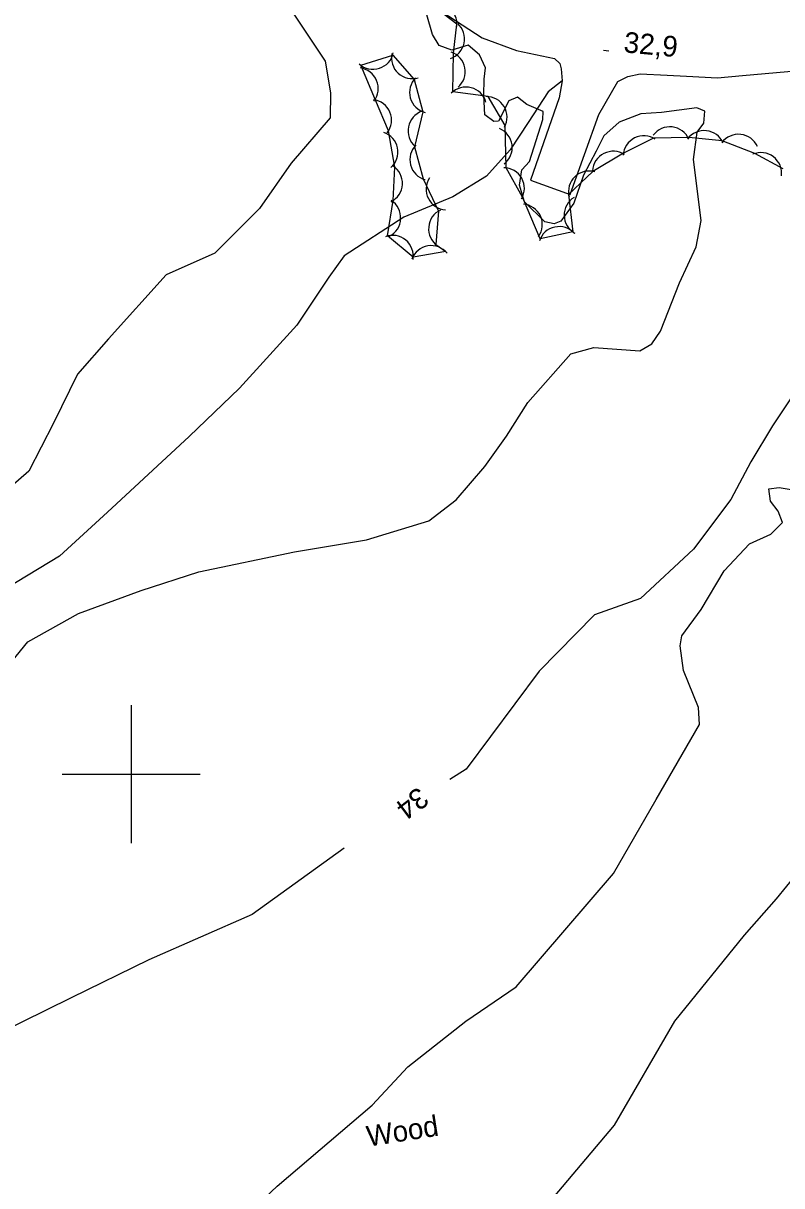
# Model space of a CAD drawing. Extents: x 646142 to 649934, y 5874075 to 5876351.
# Drawn here: x 647384.4 to 647494.4, y 5875740.3 to 5875909 of the extents above; entities that cross this region are included whole.
import ezdxf

# ---------------------------------------------------------------- set-up
doc = ezdxf.new("R2010")
doc.units = 0
for name, color, linetype in [('Niveau 1', 7, 'Continuous'), ('Niveau 2', 7, 'Continuous'), ('Niveau 21', 7, 'Continuous'), ('Niveau 22', 7, 'Continuous'), ('Niveau 3', 7, 'Continuous'), ('Niveau 44', 7, 'Continuous'), ('Niveau 61', 7, 'Continuous')]:
    doc.layers.add(name, color=color, linetype=linetype)

msp = doc.modelspace()

# ---------------------------------------------------------------- linework, layer by layer
at = {"layer": 'Niveau 1'}
msp.add_lwpolyline([(647403.2, 5875947.17), (647403.12, 5875947.12), (647402.94, 5875945.42), (647405.5, 5875941.04), (647408.94, 5875935.42), (647412.02, 5875929.87), (647417, 5875922.61), (647419.89, 5875917.8), (647423.21, 5875910.9), (647428.14, 5875903.52), (647428.93, 5875898.91), (647428.88, 5875895.26), (647423.23, 5875888.67), (647418.62, 5875882.13), (647412.15, 5875875.63), (647405.07, 5875872.48), (647396.74, 5875863.19), (647392.22, 5875858.05), (647388.76, 5875850.93), (647385.17, 5875843.97), (647382.57, 5875841.69)], dxfattribs=at)
at = {"layer": 'Niveau 2'}
for points in [[(647454.44, 5875849.06), (647457.54, 5875853.93), (647463.82, 5875861.03), (647467.13, 5875861.95), (647473.79, 5875861.46), (647475.54, 5875862.45), (647476.8, 5875864.31), (647479.57, 5875871.34), (647482, 5875876.55), (647482.73, 5875880.38), (647481.59, 5875889.22), (647482.13, 5875893.2), (647483.1, 5875894.51), (647483.22, 5875896.26), (647482.08, 5875896.72), (647476.96, 5875896.03), (647473.93, 5875895.84), (647470.82, 5875894.66), (647468.6, 5875892.64), (647467.49, 5875890.45), (647465.63, 5875886.97), (647464.24, 5875882.9), (647462.36, 5875880.29), (647461.37, 5875879.9), (647460.02, 5875880.17), (647457.08, 5875883.1), (647456.33, 5875885.51), (647456.69, 5875887.74), (647457.79, 5875888.95), (647459.73, 5875895.04), (647459.79, 5875896.2), (647457.39, 5875897.23), (647456.08, 5875898.26), (647454.81, 5875897.72), (647453.31, 5875894.8), (647452.62, 5875894.73), (647451.32, 5875895.69), (647451.16, 5875898.57), (647451.22, 5875900.89), (647451.41, 5875902.52), (647450.54, 5875904.4), (647448.9, 5875905.8), (647446.55, 5875905.1), (647444.7, 5875905.78), (647443.74, 5875907.36), (647442.89, 5875910.22)], [(647498.3, 5875858.4), (647493.08, 5875850.56), (647489.91, 5875845.34), (647486.99, 5875839.86), (647481.6, 5875832.64), (647473.9, 5875825.52), (647467.24, 5875823.12)], [(647368.05, 5875800.32), (647371.93, 5875801.29), (647376.5, 5875806.37), (647382.05, 5875815.58), (647385.03, 5875819.23), (647392.35, 5875823.32), (647401.47, 5875826.67), (647409.84, 5875829.37), (647423.72, 5875832.27), (647434.14, 5875834.02), (647443.2, 5875836.78), (647447.16, 5875839.84), (647451.3, 5875844.64), (647454.44, 5875849.06)], [(647482.47, 5875807.2), (647482.34, 5875809.66), (647480.16, 5875815.07), (647479.65, 5875818.63), (647479.91, 5875820.1), (647482.69, 5875823.89), (647486.05, 5875829.52), (647489.74, 5875833.45), (647492.82, 5875834.86), (647494.49, 5875836.52), (647493.87, 5875838.18), (647492.76, 5875839.62), (647492.53, 5875841.44), (647494, 5875841.59), (647495.75, 5875841.31)], [(647467.24, 5875823.12), (647459.19, 5875814.94), (647448.62, 5875800.74), (647446.26, 5875799.21)], [(647505.77, 5875817.57), (647506.23, 5875814.52), (647506.34, 5875801.45), (647502.58, 5875792.93), (647493.58, 5875781.92), (647488.94, 5875776.64), (647478.82, 5875764.15), (647470.09, 5875749.05), (647456.54, 5875733.01), (647446, 5875718.99), (647436.02, 5875711.1), (647423.4, 5875701.46), (647417.03, 5875696.97)], [(647355.69, 5875728.72), (647360.58, 5875729.11), (647367.66, 5875728.34), (647373.68, 5875725.39), (647379.33, 5875722.75), (647383.31, 5875721.9), (647392.3, 5875722.7), (647402.98, 5875727.23), (647412.38, 5875731.86), (647421.2, 5875740.22), (647434.96, 5875751.95), (647440.15, 5875757.53), (647448.57, 5875764.13), (647455.88, 5875769.12), (647469.99, 5875785.6), (647476.18, 5875796.34), (647482.47, 5875807.2)], [(647430.89, 5875789.27), (647417.58, 5875779.63), (647402.59, 5875773.05), (647391.3, 5875767.52), (647380.55, 5875762.29), (647362.49, 5875751.82)]]:
    msp.add_lwpolyline(points, dxfattribs=at)
at = {"layer": 'Niveau 21'}
msp.add_lwpolyline([(647445.13, 5875910.67), (647450.91, 5875906.86), (647455.92, 5875905.05), (647461.44, 5875903.88), (647462.2, 5875903.15), (647462.39, 5875902.36), (647462.56, 5875900.64), (647462.1, 5875898.17), (647457.96, 5875886.2), (647463.69, 5875884.12), (647467.86, 5875895.75), (647470.63, 5875900.53), (647472.05, 5875901.25), (647473.85, 5875901.67), (647477.78, 5875901.48), (647480.56, 5875901.3), (647485.07, 5875901.07), (647488.72, 5875901.43), (647496.93, 5875902.15), (647504.3, 5875903.24), (647511.88, 5875904.58), (647527.22, 5875907.74), (647542.07, 5875911.2)], dxfattribs=at)
at = {"layer": 'Niveau 22'}
msp.add_lwpolyline([(647462.56, 5875900.64), (647460.52, 5875899.05), (647457.61, 5875894.6), (647455, 5875890.64), (647451.57, 5875886.82), (647446.68, 5875883.78), (647439.58, 5875880.87), (647430.91, 5875875.25), (647428.67, 5875872.14), (647424.04, 5875865.19), (647415.71, 5875856.03), (647408.43, 5875849.04), (647396.59, 5875838.02), (647389.6, 5875831.65), (647380.22, 5875826)], dxfattribs=at)
at = {"layer": 'Niveau 3'}
msp.add_line((647468.53, 5875905.09), (647469.32, 5875905.02), dxfattribs=at)
at = {"layer": 'Niveau 44'}
for points in [[(647480.92, 5875892.44), (647475.78, 5875892.34), (647471.44, 5875890.15), (647466.99, 5875887.5), (647463.47, 5875884.15), (647464.09, 5875878.72), (647459.34, 5875877.69), (647456.79, 5875883.77), (647454.4, 5875888), (647454.29, 5875894.18), (647451.82, 5875898.35), (647446.68, 5875899.05), (647446.75, 5875904.68), (647447.25, 5875908.87), (647443.41, 5875911.83)], [(647445.64, 5875875.85), (647440.94, 5875875.04), (647437.19, 5875878.12), (647438, 5875883.25), (647438.24, 5875888.09), (647437.34, 5875893.36), (647435.47, 5875897.84), (647433.33, 5875902.9), (647437.95, 5875904.38), (647441.05, 5875900.83), (647442.34, 5875896.15), (647441.11, 5875891.08), (647442.37, 5875886.4), (647444.61, 5875881.74), (647444.2, 5875876.9), (647445.64, 5875875.85)], [(647494.58, 5875887.87), (647490.51, 5875890.09), (647485.75, 5875891.91), (647480.92, 5875892.44)]]:
    msp.add_lwpolyline(points, dxfattribs=at)
for centre, start, end in [((647444.26, 5875908.95), 352.3116, 112.2896), ((647445.38, 5875906.73), 288.1447, 48.1227), ((647435.1, 5875905.32), 227.7824, 347.7603), ((647440.77, 5875903.96), 167.4418, 287.4198), ((647445.47, 5875901.97), 310.8427, 70.8206), ((647432.85, 5875899.53), 322.6997, 82.6776), ((647443.4, 5875898.96), 135.4504, 255.4284), ((647448.59, 5875896.74), 15.5943, 135.5722), ((647434.78, 5875894.92), 322.6997, 82.6776), ((647451.54, 5875895.36), 330.7164, 90.6944), ((647443.18, 5875893.4), 109.3511, 229.329), ((647435.71, 5875890.3), 311.6247, 71.6026), ((647452.29, 5875890.96), 307.3173, 67.2952), ((647474.4, 5875889.67), 56.7541, 176.732), ((647478.18, 5875890.97), 23.7622, 143.7401), ((647483.15, 5875890.42), 23.7622, 143.7401), ((647488.12, 5875889.88), 23.7622, 143.7401), ((647443.44, 5875889.2), 134.9893, 254.9672), ((647469.94, 5875887.42), 56.7541, 176.732), ((647491.38, 5875887.22), 352.8, 112.778), ((647436.36, 5875885.76), 297.1517, 57.1296), ((647454.06, 5875885.02), 329.4782, 89.4561), ((647466.45, 5875884.55), 73.6473, 193.6253), ((647445.81, 5875884.89), 146.434, 266.4119), ((647436.11, 5875880.76), 297.1517, 57.1296), ((647456.66, 5875879.77), 324.7426, 84.7205), ((647465.82, 5875881.16), 121.1457, 241.1237), ((647446.16, 5875879.17), 115.1446, 235.1225), ((647462.09, 5875876.48), 42.2721, 162.2501), ((647437.94, 5875875.21), 350.593, 110.571), ((647443.54, 5875873.72), 39.4915, 159.4695)]:
    msp.add_arc(centre, 3, start, end, dxfattribs=at)
at = {"layer": 'Niveau 61'}
for points in [[(647400, 5875810), (647400, 5875800), (647400, 5875790)], [(647390, 5875800), (647400, 5875800), (647410, 5875800)]]:
    msp.add_lwpolyline(points, dxfattribs=at)

# ---------------------------------------------------------------- texts
at = {"layer": 'Niveau 2'}
msp.add_text('34', height=3, rotation=216.9429, dxfattribs=at).set_placement((647441.69, 5875798.29))
at = {"layer": 'Niveau 3'}
msp.add_text('32,9 ', height=3, rotation=354.7197, dxfattribs=at).set_placement((647471.39, 5875904.79))
at = {"layer": 'Niveau 44'}
msp.add_text('Wood', height=3, rotation=8.9405, dxfattribs=at).set_placement((647434.42, 5875745.93))

doc.saveas('drawing.dxf')
